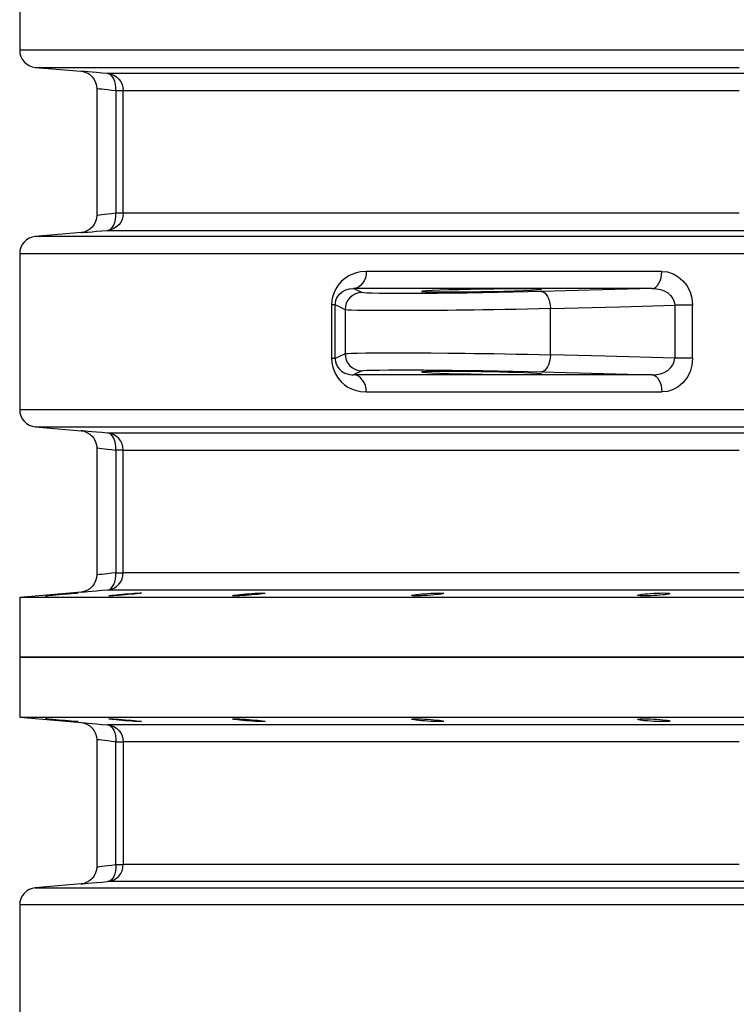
# Model space of a CAD drawing. Header units: millimetres. Extents: x 196 to 2027204, y -221452 to 153872.
# Tile 273 of 381: x 1216088 to 1216506, y -201848 to -201272. Entities that reach past the tile are written whole.
import ezdxf

# ---------------------------------------------------------------- set-up
doc = ezdxf.new("R2010")
doc.units = ezdxf.units.MM
doc.layers.add('00_Основной', color=163, linetype='Continuous', lineweight=40)

msp = doc.modelspace()

# ---------------------------------------------------------------- linework, layer by layer
at = {"layer": '00_Основной', "color": 252, "lineweight": 25, "ltscale": 10}
for p, q in [((1216087.71, -201199.16, 0.2), (1216087.71, -201290.35, 0.2)), ((1216096.84, -201300.31, 0.2), (1216123.58, -201302.64, 0.2)), ((1216132.71, -201312.56, 0.2), (1216132.71, -201386.95, 0.2)), ((1216143.79, -201313.91, 0.2), (1216143.79, -201385.6, 0.2)), ((1216148.22, -201385.6, 0.2), (1216148.22, -201313.91, 0.2)), ((1216123.58, -201396.85, 0.2), (1216096.84, -201399.2, 0.2)), ((1216087.71, -201409.16, 0.2), (1216087.71, -201500.33, 0.2)), ((1216287.57, -201431.9, 0.2), (1216282.71, -201429.51, 0.2)), ((1216269.94, -201439.09, 0.2), (1216269.94, -201470.4, 0.2)), ((1216272.03, -201470.4, 0.2), (1216272.03, -201439.09, 0.2)), ((1216470.33, -201439.29, 0.2), (1216470.33, -201470.22, 0.2)), ((1216480.82, -201470.22, 0.2), (1216480.82, -201439.29, 0.2)), ((1216277.76, -201441.9, 0.2), (1216277.76, -201467.61, 0.2)), ((1216397.72, -201468.22, 0.2), (1216397.72, -201441.28, 0.2)), ((1216287.57, -201477.62, 0.2), (1216282.71, -201480, 0.2)), ((1216096.84, -201510.3, 0.2), (1216123.58, -201512.64, 0.2)), ((1216132.71, -201522.56, 0.2), (1216132.71, -201596.95, 0.2)), ((1216143.79, -201523.91, 0.2), (1216143.79, -201595.58, 0.2)), ((1216148.22, -201595.58, 0.2), (1216148.22, -201523.91, 0.2)), ((1216123.58, -201606.86, 0.2), (1216087.71, -201610, 0.2)), ((1216087.71, -201610, 0.2), (1216087.71, -201645, 0.2)), ((1216087.71, -201645, 0.2), (1216087.71, -201680, 0.2)), ((1216087.71, -201680, 0.2), (1216123.58, -201683.14, 0.2)), ((1216123.58, -201777.36, 0.2), (1216096.84, -201779.7, 0.2)), ((1216087.71, -201789.67, 0.2), (1216087.71, -201880.84, 0.2))]:
    msp.add_line(p, q, dxfattribs=at)
at = {"layer": '00_Основной', "color": 252, "lineweight": 25, "ltscale": 10, "elevation": 0.2}
for points in [[(1216087.71, -201290.35), (1216087.88, -201292.18), (1216088.39, -201293.96), (1216089.22, -201295.62), (1216090.33, -201297.09), (1216091.7, -201298.33), (1216093.28, -201299.31), (1216095.02, -201299.97), (1216096.84, -201300.31)], [(1216522.71, -201290.35), (1216503.14, -201290.35), (1216483.88, -201290.35), (1216464.94, -201290.35), (1216446.33, -201290.35), (1216428.09, -201290.35), (1216410.21, -201290.35), (1216392.69, -201290.35), (1216375.56, -201290.35), (1216358.84, -201290.35), (1216342.53, -201290.35), (1216326.64, -201290.35), (1216311.17, -201290.35), (1216296.16, -201290.35), (1216281.6, -201290.35), (1216267.5, -201290.35), (1216253.87, -201290.35), (1216240.72, -201290.35), (1216228.07, -201290.35), (1216215.91, -201290.35), (1216204.27, -201290.35), (1216193.13, -201290.35), (1216182.54, -201290.35), (1216172.46, -201290.35), (1216162.92, -201290.35), (1216153.93, -201290.35), (1216145.49, -201290.35), (1216137.61, -201290.35), (1216130.3, -201290.35), (1216123.54, -201290.35), (1216117.36, -201290.35), (1216111.74, -201290.35), (1216106.72, -201290.35), (1216102.27, -201290.35), (1216098.42, -201290.35), (1216095.14, -201290.35), (1216092.48, -201290.35), (1216090.39, -201290.35), (1216088.9, -201290.35), (1216088, -201290.35), (1216087.71, -201290.35)], [(1216096.84, -201300.31), (1216097.14, -201300.31), (1216098.01, -201300.31), (1216099.49, -201300.31), (1216101.55, -201300.31), (1216104.21, -201300.31), (1216107.44, -201300.31), (1216111.25, -201300.31), (1216115.65, -201300.31), (1216120.63, -201300.31), (1216126.18, -201300.31), (1216132.29, -201300.31), (1216138.98, -201300.31), (1216146.21, -201300.31), (1216154.02, -201300.31), (1216162.37, -201300.31), (1216171.26, -201300.31), (1216180.7, -201300.31), (1216190.67, -201300.31), (1216201.16, -201300.31), (1216212.17, -201300.31), (1216223.7, -201300.31), (1216235.72, -201300.31), (1216248.24, -201300.31), (1216261.25, -201300.31), (1216274.74, -201300.31), (1216288.68, -201300.31), (1216303.1, -201300.31), (1216317.96, -201300.31), (1216333.26, -201300.31), (1216348.98, -201300.31), (1216365.12, -201300.31), (1216381.67, -201300.31), (1216398.62, -201300.31), (1216415.95, -201300.31), (1216433.65, -201300.31), (1216451.71, -201300.31), (1216470.11, -201300.31), (1216488.84, -201300.31), (1216507.91, -201300.31)], [(1216123.58, -201302.64), (1216125.29, -201302.95), (1216127.01, -201303.58), (1216128.64, -201304.56), (1216130.09, -201305.86), (1216131.24, -201307.39), (1216132.08, -201309.1), (1216132.55, -201310.86), (1216132.71, -201312.6)], [(1216139.1, -201303.95), (1216135.69, -201303.67), (1216132.61, -201303.4), (1216129.95, -201303.17), (1216127.7, -201302.99), (1216125.92, -201302.84), (1216124.64, -201302.73), (1216123.85, -201302.66), (1216123.58, -201302.64)], [(1216520.55, -201303.95), (1216502.97, -201303.95), (1216485.69, -201303.95), (1216468.71, -201303.95), (1216452.06, -201303.95), (1216435.73, -201303.95), (1216419.76, -201303.95), (1216404.12, -201303.95), (1216388.85, -201303.95), (1216373.97, -201303.95), (1216359.45, -201303.95), (1216345.34, -201303.95), (1216331.62, -201303.95), (1216318.3, -201303.95), (1216305.42, -201303.95), (1216292.96, -201303.95), (1216280.92, -201303.95), (1216269.33, -201303.95), (1216258.2, -201303.95), (1216247.53, -201303.95), (1216237.32, -201303.95), (1216227.58, -201303.95), (1216218.32, -201303.95), (1216209.55, -201303.95), (1216201.25, -201303.95), (1216193.46, -201303.95), (1216186.16, -201303.95), (1216179.38, -201303.95), (1216173.1, -201303.95), (1216167.34, -201303.95), (1216162.09, -201303.95), (1216157.36, -201303.95), (1216153.17, -201303.95), (1216149.49, -201303.95), (1216146.34, -201303.95), (1216143.73, -201303.95), (1216141.66, -201303.95), (1216140.11, -201303.95), (1216139.1, -201303.95)], [(1216139.1, -201303.95), (1216140.92, -201304.29), (1216142.65, -201304.95), (1216144.22, -201305.91), (1216145.59, -201307.17), (1216146.71, -201308.64), (1216147.54, -201310.28), (1216148.05, -201312.08), (1216148.22, -201313.91)], [(1216143.79, -201313.91), (1216143.8, -201312.04), (1216143.62, -201310.22), (1216143.22, -201308.53), (1216142.67, -201307.04), (1216141.94, -201305.8), (1216141.09, -201304.85), (1216140.12, -201304.23), (1216139.1, -201303.95)], [(1216132.71, -201312.6), (1216132.89, -201312.63), (1216133.45, -201312.68), (1216134.36, -201312.8), (1216135.66, -201312.95), (1216137.17, -201313.13), (1216139.03, -201313.35), (1216141.25, -201313.61), (1216143.79, -201313.91)], [(1216143.79, -201313.91), (1216144.73, -201313.91), (1216145.58, -201313.91), (1216146.33, -201313.91), (1216146.96, -201313.91), (1216147.47, -201313.91), (1216147.87, -201313.91), (1216148.11, -201313.91), (1216148.22, -201313.91)], [(1216148.22, -201313.91), (1216149.22, -201313.91), (1216150.75, -201313.91), (1216152.81, -201313.91), (1216155.39, -201313.91), (1216158.51, -201313.91), (1216162.13, -201313.91), (1216166.29, -201313.91), (1216170.97, -201313.91), (1216176.15, -201313.91), (1216181.84, -201313.91), (1216188.05, -201313.91), (1216194.77, -201313.91), (1216201.98, -201313.91), (1216209.68, -201313.91), (1216217.87, -201313.91), (1216226.55, -201313.91), (1216235.71, -201313.91), (1216245.34, -201313.91), (1216255.45, -201313.91), (1216266.01, -201313.91), (1216277.01, -201313.91), (1216288.47, -201313.91), (1216300.37, -201313.91), (1216312.68, -201313.91), (1216325.43, -201313.91), (1216338.59, -201313.91), (1216352.15, -201313.91), (1216366.12, -201313.91), (1216380.47, -201313.91), (1216395.2, -201313.91), (1216410.29, -201313.91), (1216425.76, -201313.91), (1216441.56, -201313.91), (1216457.69, -201313.91), (1216474.16, -201313.91), (1216490.95, -201313.91), (1216508.04, -201313.91)], [(1216132.71, -201386.91), (1216132.55, -201388.63), (1216132.08, -201390.41), (1216131.24, -201392.12), (1216130.09, -201393.65), (1216128.64, -201394.95), (1216127.01, -201395.92), (1216125.29, -201396.56), (1216123.58, -201396.85)], [(1216143.79, -201385.6), (1216141.25, -201385.89), (1216139.04, -201386.16), (1216137.18, -201386.37), (1216135.66, -201386.56), (1216134.38, -201386.71), (1216133.45, -201386.81), (1216132.89, -201386.88), (1216132.71, -201386.91), (1216132.71, -201386.91)], [(1216148.22, -201385.6), (1216148.05, -201387.43), (1216147.54, -201389.21), (1216146.71, -201390.87), (1216145.59, -201392.34), (1216144.22, -201393.58), (1216142.65, -201394.56), (1216140.92, -201395.22), (1216139.1, -201395.56)], [(1216139.1, -201395.56), (1216140.12, -201395.28), (1216141.09, -201394.66), (1216141.94, -201393.7), (1216142.67, -201392.46), (1216143.22, -201390.97), (1216143.62, -201389.29), (1216143.8, -201387.47), (1216143.79, -201385.6)], [(1216148.22, -201385.6), (1216148.11, -201385.6), (1216147.87, -201385.6), (1216147.47, -201385.6), (1216146.96, -201385.6), (1216146.33, -201385.6), (1216145.58, -201385.6), (1216144.73, -201385.6), (1216143.79, -201385.6)], [(1216508.04, -201385.6), (1216490.95, -201385.6), (1216474.16, -201385.6), (1216457.69, -201385.6), (1216441.56, -201385.6), (1216425.76, -201385.6), (1216410.29, -201385.6), (1216395.2, -201385.6), (1216380.47, -201385.6), (1216366.12, -201385.6), (1216352.15, -201385.6), (1216338.59, -201385.6), (1216325.43, -201385.6), (1216312.68, -201385.6), (1216300.37, -201385.6), (1216288.47, -201385.6), (1216277.01, -201385.6), (1216266.01, -201385.6), (1216255.45, -201385.6), (1216245.34, -201385.6), (1216235.71, -201385.6), (1216226.55, -201385.6), (1216217.87, -201385.6), (1216209.68, -201385.6), (1216201.98, -201385.6), (1216194.77, -201385.6), (1216188.05, -201385.6), (1216181.84, -201385.6), (1216176.15, -201385.6), (1216170.97, -201385.6), (1216166.29, -201385.6), (1216162.13, -201385.6), (1216158.51, -201385.6), (1216155.39, -201385.6), (1216152.81, -201385.6), (1216150.75, -201385.6), (1216149.22, -201385.6), (1216148.22, -201385.6)], [(1216096.84, -201399.2), (1216095.02, -201399.54), (1216093.28, -201400.2), (1216091.7, -201401.16), (1216090.33, -201402.4), (1216089.22, -201403.88), (1216088.39, -201405.54), (1216087.88, -201407.33), (1216087.71, -201409.16)], [(1216525.49, -201399.2), (1216506.06, -201399.2), (1216486.96, -201399.2), (1216468.16, -201399.2), (1216449.7, -201399.2), (1216431.61, -201399.2), (1216413.87, -201399.2), (1216396.5, -201399.2), (1216379.54, -201399.2), (1216362.96, -201399.2), (1216346.81, -201399.2), (1216331.07, -201399.2), (1216315.76, -201399.2), (1216300.9, -201399.2), (1216286.49, -201399.2), (1216272.55, -201399.2), (1216259.08, -201399.2), (1216246.09, -201399.2), (1216233.6, -201399.2), (1216221.61, -201399.2), (1216210.13, -201399.2), (1216199.16, -201399.2), (1216188.72, -201399.2), (1216178.81, -201399.2), (1216169.43, -201399.2), (1216160.61, -201399.2), (1216152.34, -201399.2), (1216144.62, -201399.2), (1216137.47, -201399.2), (1216130.88, -201399.2), (1216124.85, -201399.2), (1216119.42, -201399.2), (1216114.55, -201399.2), (1216110.27, -201399.2), (1216106.59, -201399.2), (1216103.48, -201399.2), (1216100.97, -201399.2), (1216099.06, -201399.2), (1216097.73, -201399.2), (1216096.99, -201399.2), (1216096.84, -201399.2)], [(1216123.58, -201396.85), (1216123.58, -201396.85), (1216123.85, -201396.84), (1216124.63, -201396.77), (1216125.92, -201396.67), (1216127.71, -201396.52), (1216129.95, -201396.34), (1216132.61, -201396.11), (1216135.69, -201395.84), (1216139.1, -201395.56)], [(1216139.1, -201395.56), (1216140.11, -201395.56), (1216141.66, -201395.56), (1216143.73, -201395.56), (1216146.34, -201395.56), (1216149.49, -201395.56), (1216153.17, -201395.56), (1216157.36, -201395.56), (1216162.09, -201395.56), (1216167.34, -201395.56), (1216173.1, -201395.56), (1216179.38, -201395.56), (1216186.16, -201395.56), (1216193.46, -201395.56), (1216201.25, -201395.56), (1216209.55, -201395.56), (1216218.32, -201395.56), (1216227.58, -201395.56), (1216237.32, -201395.56), (1216247.53, -201395.56), (1216258.2, -201395.56), (1216269.33, -201395.56), (1216280.92, -201395.56), (1216292.96, -201395.56), (1216305.42, -201395.56), (1216318.3, -201395.56), (1216331.62, -201395.56), (1216345.34, -201395.56), (1216359.45, -201395.56), (1216373.97, -201395.56), (1216388.85, -201395.56), (1216404.12, -201395.56), (1216419.76, -201395.56), (1216435.73, -201395.56), (1216452.06, -201395.56), (1216468.71, -201395.56), (1216485.69, -201395.56), (1216502.97, -201395.56), (1216520.55, -201395.56)], [(1216087.71, -201409.16), (1216087.86, -201409.16), (1216088.61, -201409.16), (1216089.95, -201409.16), (1216091.89, -201409.16), (1216094.43, -201409.16), (1216097.57, -201409.16), (1216101.3, -201409.16), (1216105.62, -201409.16), (1216110.54, -201409.16), (1216116.03, -201409.16), (1216122.11, -201409.16), (1216128.77, -201409.16), (1216136.01, -201409.16), (1216143.8, -201409.16), (1216152.17, -201409.16), (1216161.09, -201409.16), (1216170.56, -201409.16), (1216180.57, -201409.16), (1216191.13, -201409.16), (1216202.21, -201409.16), (1216213.82, -201409.16), (1216225.94, -201409.16), (1216238.57, -201409.16), (1216251.69, -201409.16), (1216265.3, -201409.16), (1216279.4, -201409.16), (1216293.94, -201409.16), (1216308.97, -201409.16), (1216324.44, -201409.16), (1216340.34, -201409.16), (1216356.68, -201409.16), (1216373.42, -201409.16), (1216390.58, -201409.16), (1216408.12, -201409.16), (1216426.04, -201409.16), (1216444.34, -201409.16), (1216462.98, -201409.16), (1216481.97, -201409.16), (1216501.29, -201409.16), (1216520.92, -201409.16)], [(1216290.19, -201419.5), (1216286.89, -201419.77), (1216283.7, -201420.54), (1216280.47, -201421.88), (1216277.56, -201423.75), (1216275.54, -201425.52), (1216273.81, -201427.52), (1216272.37, -201429.73), (1216271.37, -201431.82), (1216270.62, -201434.07), (1216270.32, -201435.32), (1216270.11, -201436.58), (1216269.94, -201439.09)], [(1216290.19, -201419.5), (1216290.05, -201421.42), (1216289.63, -201423.27), (1216288.93, -201424.98), (1216288.02, -201426.49), (1216286.89, -201427.73), (1216285.59, -201428.68), (1216284.19, -201429.27), (1216282.71, -201429.51)], [(1216462.77, -201419.5), (1216448.05, -201419.5), (1216433.54, -201419.5), (1216419.27, -201419.5), (1216405.23, -201419.5), (1216391.42, -201419.5), (1216377.85, -201419.5), (1216364.54, -201419.5), (1216351.47, -201419.5), (1216338.68, -201419.5), (1216326.15, -201419.5), (1216313.88, -201419.5), (1216301.89, -201419.5), (1216290.19, -201419.5)], [(1216457.22, -201429.51), (1216458.31, -201429.27), (1216459.35, -201428.68), (1216460.31, -201427.73), (1216461.14, -201426.49), (1216461.84, -201424.98), (1216462.35, -201423.27), (1216462.66, -201421.42), (1216462.77, -201419.5)], [(1216462.77, -201419.5), (1216466.13, -201419.86), (1216469.37, -201420.9), (1216472.46, -201422.62), (1216475.19, -201424.98), (1216477.54, -201427.96), (1216478.5, -201429.62), (1216479.31, -201431.4), (1216480.44, -201435.25), (1216480.82, -201439.29)], [(1216272.03, -201439.09), (1216272.11, -201437.81), (1216272.38, -201436.56), (1216272.79, -201435.44), (1216273.31, -201434.42), (1216274.6, -201432.76), (1216276.06, -201431.48), (1216278.2, -201430.33), (1216280.43, -201429.69), (1216282.71, -201429.51)], [(1216287.57, -201431.9), (1216285.64, -201432.12), (1216283.8, -201432.71), (1216282.11, -201433.64), (1216280.62, -201434.89), (1216279.41, -201436.4), (1216278.5, -201438.12), (1216277.94, -201439.97), (1216277.76, -201441.9)], [(1216457.22, -201429.51), (1216442.34, -201429.51), (1216427.67, -201429.51), (1216413.24, -201429.51), (1216399.04, -201429.51), (1216385.07, -201429.51), (1216371.36, -201429.51), (1216357.9, -201429.51), (1216344.69, -201429.51), (1216331.75, -201429.51), (1216319.08, -201429.51), (1216306.67, -201429.51), (1216294.55, -201429.51), (1216282.71, -201429.51)], [(1216392.55, -201431.29), (1216384.48, -201431.5), (1216376.01, -201431.7), (1216367.19, -201431.87), (1216358.19, -201432.04), (1216349.2, -201432.16), (1216340.33, -201432.28), (1216331.79, -201432.36), (1216323.63, -201432.42), (1216316.04, -201432.44), (1216309.16, -201432.44), (1216303.06, -201432.43), (1216297.85, -201432.38), (1216293.65, -201432.29), (1216290.5, -201432.17), (1216288.47, -201432.05), (1216287.57, -201431.9)], [(1216457.22, -201429.51), (1216421.01, -201430.5), (1216392.55, -201431.29)], [(1216392.55, -201431.29), (1216393.53, -201431.5), (1216394.47, -201432.08), (1216395.34, -201433.01), (1216396.12, -201434.25), (1216396.76, -201435.76), (1216397.25, -201437.48), (1216397.58, -201439.34), (1216397.72, -201441.28)], [(1216457.22, -201429.51), (1216459.66, -201429.66), (1216462.04, -201430.14), (1216464.26, -201430.98), (1216466.28, -201432.14), (1216467.99, -201433.6), (1216469.29, -201435.32), (1216470.08, -201437.25), (1216470.33, -201439.29)], [(1216272.03, -201439.09), (1216271.97, -201439.09), (1216271.85, -201439.09), (1216271.68, -201439.09), (1216271.44, -201439.09), (1216271.14, -201439.09), (1216270.79, -201439.09), (1216270.39, -201439.09), (1216269.94, -201439.09)], [(1216277.76, -201441.9), (1216274.54, -201440.28), (1216272.03, -201439.09)], [(1216397.72, -201441.28), (1216438.38, -201440.16), (1216470.33, -201439.29)], [(1216480.82, -201439.29), (1216479.62, -201439.29), (1216478.33, -201439.29), (1216476.99, -201439.29), (1216475.63, -201439.29), (1216474.24, -201439.29), (1216472.89, -201439.29), (1216471.57, -201439.29), (1216470.33, -201439.29)], [(1216397.72, -201441.28), (1216391.1, -201441.43), (1216384.41, -201441.58), (1216377.72, -201441.72), (1216371.13, -201441.83), (1216364.65, -201441.93), (1216358.37, -201442.03), (1216353.17, -201442.1), (1216347.89, -201442.17), (1216342.7, -201442.22), (1216337.6, -201442.28), (1216327.77, -201442.36), (1216318.54, -201442.42), (1216310.06, -201442.45), (1216302.41, -201442.45), (1216295.71, -201442.42), (1216289.87, -201442.36), (1216285.03, -201442.3), (1216281.31, -201442.18), (1216279.52, -201442.1), (1216278.34, -201442), (1216277.76, -201441.9)], [(1216277.76, -201467.61), (1216274.54, -201469.23), (1216272.03, -201470.4)], [(1216277.76, -201467.61), (1216278.32, -201467.49), (1216279.52, -201467.41), (1216281.31, -201467.33), (1216285.07, -201467.22), (1216290.01, -201467.13), (1216296.01, -201467.09), (1216302.93, -201467.06), (1216310.64, -201467.06), (1216318.96, -201467.09), (1216328.04, -201467.14), (1216337.73, -201467.23), (1216342.78, -201467.28), (1216347.93, -201467.34), (1216353.17, -201467.41), (1216358.37, -201467.48), (1216364.65, -201467.57), (1216371.12, -201467.68), (1216377.72, -201467.79), (1216384.41, -201467.92), (1216391.1, -201468.06), (1216397.72, -201468.22)], [(1216277.76, -201467.61), (1216277.94, -201469.54), (1216278.5, -201471.39), (1216279.41, -201473.11), (1216280.62, -201474.61), (1216282.11, -201475.86), (1216283.8, -201476.8), (1216285.64, -201477.39), (1216287.57, -201477.62)], [(1216397.72, -201468.22), (1216397.58, -201470.16), (1216397.25, -201472.03), (1216396.76, -201473.75), (1216396.12, -201475.26), (1216395.34, -201476.5), (1216394.47, -201477.43), (1216393.53, -201478.01), (1216392.55, -201478.22)], [(1216470.33, -201470.22), (1216429.67, -201469.1), (1216397.72, -201468.22)], [(1216269.94, -201470.4), (1216270.11, -201472.99), (1216270.62, -201475.43), (1216271.38, -201477.7), (1216272.35, -201479.74), (1216273.81, -201481.98), (1216275.53, -201483.96), (1216277.53, -201485.74), (1216279.49, -201487.07), (1216281.54, -201488.14), (1216283.67, -201488.96), (1216286.87, -201489.74), (1216290.19, -201489.99)], [(1216272.03, -201470.4), (1216271.97, -201470.4), (1216271.85, -201470.4), (1216271.68, -201470.4), (1216271.44, -201470.4), (1216271.14, -201470.4), (1216270.79, -201470.4), (1216270.39, -201470.4), (1216269.94, -201470.4)], [(1216272.03, -201470.4), (1216272.06, -201471.26), (1216272.19, -201472.12), (1216272.31, -201472.69), (1216272.48, -201473.26), (1216272.68, -201473.8), (1216272.93, -201474.36), (1216273.21, -201474.89), (1216273.54, -201475.43), (1216273.91, -201475.95), (1216274.26, -201476.39), (1216274.67, -201476.82), (1216275.11, -201477.25), (1216275.6, -201477.67), (1216276.14, -201478.07), (1216276.71, -201478.43), (1216277.66, -201478.94), (1216278.92, -201479.44), (1216280.45, -201479.82), (1216281.75, -201479.97), (1216282.71, -201480)], [(1216457.22, -201480), (1216459.66, -201479.84), (1216462.04, -201479.35), (1216464.28, -201478.52), (1216466.28, -201477.36), (1216467.99, -201475.91), (1216469.29, -201474.18), (1216470.09, -201472.25), (1216470.33, -201470.22)], [(1216480.82, -201470.22), (1216480.44, -201474.26), (1216479.31, -201478.12), (1216477.54, -201481.56), (1216475.19, -201484.54), (1216472.45, -201486.88), (1216469.37, -201488.61), (1216466.13, -201489.65), (1216462.77, -201489.99)], [(1216480.82, -201470.22), (1216479.62, -201470.22), (1216478.33, -201470.22), (1216476.99, -201470.22), (1216475.63, -201470.22), (1216474.24, -201470.22), (1216472.89, -201470.22), (1216471.57, -201470.22), (1216470.33, -201470.22)], [(1216287.57, -201477.62), (1216288.47, -201477.46), (1216290.5, -201477.32), (1216293.65, -201477.22), (1216297.85, -201477.14), (1216303.06, -201477.08), (1216309.16, -201477.05), (1216316.04, -201477.05), (1216323.63, -201477.09), (1216331.79, -201477.15), (1216340.33, -201477.23), (1216349.2, -201477.35), (1216358.19, -201477.47), (1216367.19, -201477.63), (1216376.01, -201477.81), (1216384.48, -201478.01), (1216392.55, -201478.22)], [(1216392.55, -201478.22), (1216428.78, -201479.22), (1216457.22, -201480)], [(1216457.22, -201480), (1216442.34, -201480), (1216427.67, -201480), (1216413.24, -201480), (1216399.04, -201480), (1216385.07, -201480), (1216371.36, -201480), (1216357.9, -201480), (1216344.69, -201480), (1216331.75, -201480), (1216319.08, -201480), (1216306.67, -201480), (1216294.55, -201480), (1216282.71, -201480)], [(1216290.19, -201489.99), (1216290.05, -201488.07), (1216289.63, -201486.22), (1216288.93, -201484.52), (1216288.02, -201483.02), (1216286.89, -201481.78), (1216285.59, -201480.83), (1216284.19, -201480.24), (1216282.71, -201480)], [(1216457.22, -201480), (1216458.31, -201480.24), (1216459.35, -201480.83), (1216460.31, -201481.78), (1216461.14, -201483.02), (1216461.84, -201484.52), (1216462.35, -201486.22), (1216462.66, -201488.07), (1216462.77, -201489.99)], [(1216290.19, -201489.99), (1216301.89, -201489.99), (1216313.88, -201489.99), (1216326.15, -201489.99), (1216338.68, -201489.99), (1216351.47, -201489.99), (1216364.54, -201489.99), (1216377.85, -201489.99), (1216391.42, -201489.99), (1216405.23, -201489.99), (1216419.27, -201489.99), (1216433.54, -201489.99), (1216448.05, -201489.99), (1216462.77, -201489.99)], [(1216087.71, -201500.33), (1216087.88, -201502.18), (1216088.39, -201503.96), (1216089.22, -201505.62), (1216090.33, -201507.09), (1216091.7, -201508.34), (1216093.28, -201509.31), (1216095.02, -201509.97), (1216096.84, -201510.3)], [(1216520.92, -201500.33), (1216501.29, -201500.33), (1216481.97, -201500.33), (1216462.98, -201500.33), (1216444.34, -201500.33), (1216426.04, -201500.33), (1216408.12, -201500.33), (1216390.58, -201500.33), (1216373.42, -201500.33), (1216356.68, -201500.33), (1216340.34, -201500.33), (1216324.44, -201500.33), (1216308.97, -201500.33), (1216293.94, -201500.33), (1216279.4, -201500.33), (1216265.3, -201500.33), (1216251.69, -201500.33), (1216238.57, -201500.33), (1216225.94, -201500.33), (1216213.82, -201500.33), (1216202.21, -201500.33), (1216191.13, -201500.33), (1216180.57, -201500.33), (1216170.56, -201500.33), (1216161.09, -201500.33), (1216152.17, -201500.33), (1216143.8, -201500.33), (1216136.01, -201500.33), (1216128.77, -201500.33), (1216122.11, -201500.33), (1216116.03, -201500.33), (1216110.54, -201500.33), (1216105.62, -201500.33), (1216101.3, -201500.33), (1216097.57, -201500.33), (1216094.43, -201500.33), (1216091.89, -201500.33), (1216089.95, -201500.33), (1216088.61, -201500.33), (1216087.86, -201500.33), (1216087.71, -201500.33)], [(1216096.84, -201510.3), (1216096.99, -201510.3), (1216097.73, -201510.3), (1216099.06, -201510.3), (1216100.97, -201510.3), (1216103.48, -201510.3), (1216106.59, -201510.3), (1216110.27, -201510.3), (1216114.55, -201510.3), (1216119.42, -201510.3), (1216124.85, -201510.3), (1216130.88, -201510.3), (1216137.47, -201510.3), (1216144.62, -201510.3), (1216152.34, -201510.3), (1216160.61, -201510.3), (1216169.43, -201510.3), (1216178.81, -201510.3), (1216188.72, -201510.3), (1216199.16, -201510.3), (1216210.13, -201510.3), (1216221.61, -201510.3), (1216233.6, -201510.3), (1216246.09, -201510.3), (1216259.08, -201510.3), (1216272.55, -201510.3), (1216286.49, -201510.3), (1216300.9, -201510.3), (1216315.76, -201510.3), (1216331.07, -201510.3), (1216346.81, -201510.3), (1216362.96, -201510.3), (1216379.54, -201510.3), (1216396.5, -201510.3), (1216413.87, -201510.3), (1216431.61, -201510.3), (1216449.7, -201510.3), (1216468.16, -201510.3), (1216486.96, -201510.3), (1216506.06, -201510.3), (1216525.49, -201510.3)], [(1216123.58, -201512.64), (1216125.29, -201512.95), (1216127.01, -201513.58), (1216128.64, -201514.56), (1216130.09, -201515.84), (1216131.24, -201517.39), (1216132.08, -201519.1), (1216132.55, -201520.86), (1216132.71, -201522.6)], [(1216139.1, -201513.95), (1216135.69, -201513.67), (1216132.63, -201513.4), (1216129.95, -201513.18), (1216127.7, -201512.99), (1216125.92, -201512.84), (1216124.64, -201512.72), (1216123.85, -201512.67), (1216123.58, -201512.64)], [(1216520.55, -201513.95), (1216502.97, -201513.95), (1216485.69, -201513.95), (1216468.71, -201513.95), (1216452.06, -201513.95), (1216435.73, -201513.95), (1216419.76, -201513.95), (1216404.12, -201513.95), (1216388.85, -201513.95), (1216373.97, -201513.95), (1216359.45, -201513.95), (1216345.34, -201513.95), (1216331.62, -201513.95), (1216318.3, -201513.95), (1216305.42, -201513.95), (1216292.96, -201513.95), (1216280.92, -201513.95), (1216269.33, -201513.95), (1216258.2, -201513.95), (1216247.53, -201513.95), (1216237.32, -201513.95), (1216227.58, -201513.95), (1216218.32, -201513.95), (1216209.55, -201513.95), (1216201.25, -201513.95), (1216193.46, -201513.95), (1216186.16, -201513.95), (1216179.38, -201513.95), (1216173.1, -201513.95), (1216167.34, -201513.95), (1216162.09, -201513.95), (1216157.36, -201513.95), (1216153.17, -201513.95), (1216149.49, -201513.95), (1216146.34, -201513.95), (1216143.73, -201513.95), (1216141.66, -201513.95), (1216140.11, -201513.95), (1216139.1, -201513.95)], [(1216148.22, -201523.91), (1216148.05, -201522.08), (1216147.54, -201520.29), (1216146.71, -201518.64), (1216145.59, -201517.15), (1216144.22, -201515.91), (1216142.65, -201514.95), (1216140.92, -201514.29), (1216139.1, -201513.95)], [(1216143.79, -201523.91), (1216143.8, -201522.04), (1216143.62, -201520.22), (1216143.22, -201518.53), (1216142.67, -201517.04), (1216141.94, -201515.8), (1216141.09, -201514.85), (1216140.12, -201514.23), (1216139.1, -201513.95)], [(1216132.71, -201522.6), (1216132.89, -201522.63), (1216133.45, -201522.68), (1216134.36, -201522.8), (1216135.66, -201522.95), (1216137.17, -201523.12), (1216139.03, -201523.35), (1216141.25, -201523.62), (1216143.79, -201523.91)], [(1216148.22, -201523.91), (1216148.11, -201523.91), (1216147.87, -201523.91), (1216147.47, -201523.91), (1216146.96, -201523.91), (1216146.33, -201523.91), (1216145.58, -201523.91), (1216144.73, -201523.91), (1216143.79, -201523.91)], [(1216148.22, -201523.91), (1216149.22, -201523.91), (1216150.75, -201523.91), (1216152.81, -201523.91), (1216155.39, -201523.91), (1216158.51, -201523.91), (1216162.13, -201523.91), (1216166.29, -201523.91), (1216170.97, -201523.91), (1216176.15, -201523.91), (1216181.84, -201523.91), (1216188.05, -201523.91), (1216194.77, -201523.91), (1216201.98, -201523.91), (1216209.68, -201523.91), (1216217.87, -201523.91), (1216226.55, -201523.91), (1216235.71, -201523.91), (1216245.34, -201523.91), (1216255.45, -201523.91), (1216266.01, -201523.91), (1216277.01, -201523.91), (1216288.47, -201523.91), (1216300.37, -201523.91), (1216312.68, -201523.91), (1216325.43, -201523.91), (1216338.59, -201523.91), (1216352.15, -201523.91), (1216366.12, -201523.91), (1216380.47, -201523.91), (1216395.2, -201523.91), (1216410.29, -201523.91), (1216425.76, -201523.91), (1216441.56, -201523.91), (1216457.69, -201523.91), (1216474.16, -201523.91), (1216490.95, -201523.91), (1216508.04, -201523.91)], [(1216132.71, -201596.9), (1216132.55, -201598.63), (1216132.08, -201600.4), (1216131.24, -201602.12), (1216130.09, -201603.66), (1216128.64, -201604.95), (1216127.01, -201605.93), (1216125.29, -201606.56), (1216123.58, -201606.86)], [(1216143.79, -201595.58), (1216141.25, -201595.89), (1216139.04, -201596.15), (1216137.18, -201596.37), (1216135.66, -201596.56), (1216134.38, -201596.71), (1216133.45, -201596.81), (1216132.89, -201596.88), (1216132.71, -201596.9), (1216132.71, -201596.9)], [(1216139.1, -201605.54), (1216140.92, -201605.22), (1216142.65, -201604.56), (1216144.22, -201603.58), (1216145.59, -201602.34), (1216146.71, -201600.88), (1216147.54, -201599.21), (1216148.05, -201597.43), (1216148.22, -201595.58)], [(1216139.1, -201605.54), (1216140.12, -201605.28), (1216141.09, -201604.66), (1216141.94, -201603.7), (1216142.67, -201602.46), (1216143.22, -201600.97), (1216143.62, -201599.3), (1216143.8, -201597.48), (1216143.79, -201595.58)], [(1216143.79, -201595.58), (1216144.73, -201595.58), (1216145.58, -201595.58), (1216146.33, -201595.58), (1216146.96, -201595.58), (1216147.47, -201595.58), (1216147.87, -201595.58), (1216148.11, -201595.58), (1216148.22, -201595.58)], [(1216508.04, -201595.58), (1216490.95, -201595.58), (1216474.16, -201595.58), (1216457.69, -201595.58), (1216441.56, -201595.58), (1216425.76, -201595.58), (1216410.29, -201595.58), (1216395.2, -201595.58), (1216380.47, -201595.58), (1216366.12, -201595.58), (1216352.15, -201595.58), (1216338.59, -201595.58), (1216325.43, -201595.58), (1216312.68, -201595.58), (1216300.37, -201595.58), (1216288.47, -201595.58), (1216277.01, -201595.58), (1216266.01, -201595.58), (1216255.45, -201595.58), (1216245.34, -201595.58), (1216235.71, -201595.58), (1216226.55, -201595.58), (1216217.87, -201595.58), (1216209.68, -201595.58), (1216201.98, -201595.58), (1216194.77, -201595.58), (1216188.05, -201595.58), (1216181.84, -201595.58), (1216176.15, -201595.58), (1216170.97, -201595.58), (1216166.29, -201595.58), (1216162.13, -201595.58), (1216158.51, -201595.58), (1216155.39, -201595.58), (1216152.81, -201595.58), (1216150.75, -201595.58), (1216149.22, -201595.58), (1216148.22, -201595.58)], [(1216123.58, -201606.86), (1216123.58, -201606.86), (1216123.85, -201606.84), (1216124.63, -201606.77), (1216125.92, -201606.66), (1216127.71, -201606.52), (1216129.95, -201606.32), (1216132.61, -201606.1), (1216135.69, -201605.84), (1216139.1, -201605.54)], [(1216139.1, -201605.54), (1216140.11, -201605.54), (1216141.66, -201605.54), (1216143.73, -201605.54), (1216146.34, -201605.54), (1216149.49, -201605.54), (1216153.17, -201605.54), (1216157.36, -201605.54), (1216162.09, -201605.54), (1216167.34, -201605.54), (1216173.1, -201605.54), (1216179.38, -201605.54), (1216186.16, -201605.54), (1216193.46, -201605.54), (1216201.25, -201605.54), (1216209.55, -201605.54), (1216218.32, -201605.54), (1216227.58, -201605.54), (1216237.32, -201605.54), (1216247.53, -201605.54), (1216258.2, -201605.54), (1216269.33, -201605.54), (1216280.92, -201605.54), (1216292.96, -201605.54), (1216305.42, -201605.54), (1216318.3, -201605.54), (1216331.62, -201605.54), (1216345.34, -201605.54), (1216359.45, -201605.54), (1216373.97, -201605.54), (1216388.85, -201605.54), (1216404.12, -201605.54), (1216419.76, -201605.54), (1216435.73, -201605.54), (1216452.06, -201605.54), (1216468.71, -201605.54), (1216485.69, -201605.54), (1216502.97, -201605.54), (1216520.55, -201605.54)], [(1216522.71, -201610), (1216503.14, -201610), (1216483.88, -201610), (1216464.94, -201610), (1216446.33, -201610), (1216428.09, -201610), (1216410.21, -201610), (1216392.69, -201610), (1216375.56, -201610), (1216358.84, -201610), (1216342.53, -201610), (1216326.64, -201610), (1216311.17, -201610), (1216296.16, -201610), (1216281.6, -201610), (1216267.5, -201610), (1216253.87, -201610), (1216240.72, -201610), (1216228.07, -201610), (1216215.91, -201610), (1216204.27, -201610), (1216193.13, -201610), (1216182.54, -201610), (1216172.46, -201610), (1216162.92, -201610), (1216153.93, -201610), (1216145.49, -201610), (1216137.61, -201610), (1216130.3, -201610), (1216123.54, -201610), (1216117.36, -201610), (1216111.74, -201610), (1216106.72, -201610), (1216102.27, -201610), (1216098.42, -201610), (1216095.14, -201610), (1216092.48, -201610), (1216090.39, -201610), (1216088.9, -201610), (1216088, -201610), (1216087.71, -201610)], [(1216522.71, -201645), (1216503.14, -201645), (1216483.88, -201645), (1216464.94, -201645), (1216446.33, -201645), (1216428.09, -201645), (1216410.21, -201645), (1216392.69, -201645), (1216375.56, -201645), (1216358.84, -201645), (1216342.53, -201645), (1216326.64, -201645), (1216311.17, -201645), (1216296.16, -201645), (1216281.6, -201645), (1216267.5, -201645), (1216253.87, -201645), (1216240.72, -201645), (1216228.07, -201645), (1216215.91, -201645), (1216204.27, -201645), (1216193.13, -201645), (1216182.54, -201645), (1216172.46, -201645), (1216162.92, -201645), (1216153.93, -201645), (1216145.49, -201645), (1216137.61, -201645), (1216130.3, -201645), (1216123.54, -201645), (1216117.36, -201645), (1216111.74, -201645), (1216106.72, -201645), (1216102.27, -201645), (1216098.42, -201645), (1216095.14, -201645), (1216092.48, -201645), (1216090.39, -201645), (1216088.9, -201645), (1216088, -201645), (1216087.71, -201645)], [(1216087.71, -201645), (1216088, -201645), (1216088.9, -201645), (1216090.39, -201645), (1216092.48, -201645), (1216095.14, -201645), (1216098.42, -201645), (1216102.27, -201645), (1216106.72, -201645), (1216111.74, -201645), (1216117.36, -201645), (1216123.54, -201645), (1216130.3, -201645), (1216137.61, -201645), (1216145.49, -201645), (1216153.93, -201645), (1216162.92, -201645), (1216172.46, -201645), (1216182.54, -201645), (1216193.13, -201645), (1216204.27, -201645), (1216215.91, -201645), (1216228.07, -201645), (1216240.72, -201645), (1216253.87, -201645), (1216267.5, -201645), (1216281.6, -201645), (1216296.16, -201645), (1216311.17, -201645), (1216326.64, -201645), (1216342.53, -201645), (1216358.84, -201645), (1216375.56, -201645), (1216392.69, -201645), (1216410.21, -201645), (1216428.09, -201645), (1216446.33, -201645), (1216464.94, -201645), (1216483.88, -201645), (1216503.14, -201645), (1216522.71, -201645)], [(1216087.71, -201680), (1216088, -201680), (1216088.9, -201680), (1216090.39, -201680), (1216092.48, -201680), (1216095.14, -201680), (1216098.42, -201680), (1216102.27, -201680), (1216106.72, -201680), (1216111.74, -201680), (1216117.36, -201680), (1216123.54, -201680), (1216130.3, -201680), (1216137.61, -201680), (1216145.49, -201680), (1216153.93, -201680), (1216162.92, -201680), (1216172.46, -201680), (1216182.54, -201680), (1216193.13, -201680), (1216204.27, -201680), (1216215.91, -201680), (1216228.07, -201680), (1216240.72, -201680), (1216253.87, -201680), (1216267.5, -201680), (1216281.6, -201680), (1216296.16, -201680), (1216311.17, -201680), (1216326.64, -201680), (1216342.53, -201680), (1216358.84, -201680), (1216375.56, -201680), (1216392.69, -201680), (1216410.21, -201680), (1216428.09, -201680), (1216446.33, -201680), (1216464.94, -201680), (1216483.88, -201680), (1216503.14, -201680), (1216522.71, -201680)], [(1216119.12, -201682.4), (1216117.7, -201682.28), (1216116.04, -201682.14), (1216114.27, -201682), (1216112.43, -201681.84), (1216110.6, -201681.67), (1216108.79, -201681.52), (1216107.14, -201681.36), (1216105.7, -201681.24), (1216104.52, -201681.11), (1216103.63, -201681.03), (1216103.06, -201680.96), (1216102.87, -201680.93), (1216103.03, -201680.93), (1216103.57, -201680.96), (1216104.45, -201681.01), (1216105.6, -201681.1), (1216107.03, -201681.21), (1216108.68, -201681.35), (1216110.47, -201681.49), (1216112.29, -201681.65), (1216114.14, -201681.82), (1216115.92, -201681.97), (1216117.58, -201682.13), (1216119.02, -201682.27), (1216120.22, -201682.38), (1216121.11, -201682.48), (1216121.68, -201682.54), (1216121.87, -201682.58), (1216121.86, -201682.58)], [(1216121.7, -201682.58), (1216121.17, -201682.55), (1216120.29, -201682.49), (1216119.12, -201682.4)], [(1216123.58, -201683.14), (1216125.29, -201683.44), (1216127.01, -201684.08), (1216128.64, -201685.05), (1216130.09, -201686.35), (1216131.24, -201687.9), (1216132.08, -201689.6), (1216132.55, -201691.37), (1216132.71, -201693.1)], [(1216123.58, -201683.14), (1216123.58, -201683.14), (1216123.85, -201683.16), (1216124.64, -201683.23), (1216125.92, -201683.34), (1216127.7, -201683.48), (1216129.95, -201683.68), (1216132.63, -201683.9), (1216135.69, -201684.16), (1216139.1, -201684.46)], [(1216520.55, -201684.46), (1216502.97, -201684.46), (1216485.69, -201684.46), (1216468.71, -201684.46), (1216452.06, -201684.46), (1216435.73, -201684.46), (1216419.76, -201684.46), (1216404.12, -201684.46), (1216388.85, -201684.46), (1216373.97, -201684.46), (1216359.45, -201684.46), (1216345.34, -201684.46), (1216331.62, -201684.46), (1216318.3, -201684.46), (1216305.42, -201684.46), (1216292.96, -201684.46), (1216280.92, -201684.46), (1216269.33, -201684.46), (1216258.2, -201684.46), (1216247.53, -201684.46), (1216237.32, -201684.46), (1216227.58, -201684.46), (1216218.32, -201684.46), (1216209.55, -201684.46), (1216201.25, -201684.46), (1216193.46, -201684.46), (1216186.16, -201684.46), (1216179.38, -201684.46), (1216173.1, -201684.46), (1216167.34, -201684.46), (1216162.09, -201684.46), (1216157.36, -201684.46), (1216153.17, -201684.46), (1216149.49, -201684.46), (1216146.34, -201684.46), (1216143.73, -201684.46), (1216141.66, -201684.46), (1216140.11, -201684.46), (1216139.1, -201684.46)], [(1216139.1, -201684.46), (1216140.92, -201684.78), (1216142.65, -201685.44), (1216144.22, -201686.42), (1216145.59, -201687.66), (1216146.71, -201689.14), (1216147.54, -201690.79), (1216148.05, -201692.57), (1216148.22, -201694.42)], [(1216139.1, -201684.46), (1216140.12, -201684.72), (1216141.09, -201685.36), (1216141.94, -201686.3), (1216142.67, -201687.54), (1216143.22, -201689.03), (1216143.62, -201690.72), (1216143.8, -201692.53), (1216143.79, -201694.42)], [(1216132.71, -201693.1), (1216132.71, -201730.24), (1216132.71, -201767.4)], [(1216143.79, -201694.42), (1216141.36, -201694.12), (1216139.17, -201693.87), (1216137.27, -201693.64), (1216135.66, -201693.44), (1216134.39, -201693.3), (1216133.46, -201693.19), (1216132.89, -201693.12), (1216132.71, -201693.1), (1216132.71, -201693.1)], [(1216143.79, -201694.42), (1216144.73, -201694.42), (1216145.58, -201694.42), (1216146.33, -201694.42), (1216146.96, -201694.42), (1216147.47, -201694.42), (1216147.87, -201694.42), (1216148.11, -201694.42), (1216148.22, -201694.42)], [(1216143.79, -201766.09), (1216143.79, -201725.96), (1216143.79, -201694.42)], [(1216508.04, -201694.42), (1216490.95, -201694.42), (1216474.16, -201694.42), (1216457.69, -201694.42), (1216441.56, -201694.42), (1216425.76, -201694.42), (1216410.29, -201694.42), (1216395.2, -201694.42), (1216380.47, -201694.42), (1216366.12, -201694.42), (1216352.15, -201694.42), (1216338.59, -201694.42), (1216325.43, -201694.42), (1216312.68, -201694.42), (1216300.37, -201694.42), (1216288.47, -201694.42), (1216277.01, -201694.42), (1216266.01, -201694.42), (1216255.45, -201694.42), (1216245.34, -201694.42), (1216235.71, -201694.42), (1216226.55, -201694.42), (1216217.87, -201694.42), (1216209.68, -201694.42), (1216201.98, -201694.42), (1216194.77, -201694.42), (1216188.05, -201694.42), (1216181.84, -201694.42), (1216176.15, -201694.42), (1216170.97, -201694.42), (1216166.29, -201694.42), (1216162.13, -201694.42), (1216158.51, -201694.42), (1216155.39, -201694.42), (1216152.81, -201694.42), (1216150.75, -201694.42), (1216149.22, -201694.42), (1216148.22, -201694.42)], [(1216148.22, -201694.42), (1216148.22, -201734.55), (1216148.22, -201766.09)], [(1216132.71, -201767.4), (1216132.55, -201769.14), (1216132.08, -201770.9), (1216131.24, -201772.61), (1216130.09, -201774.16), (1216128.64, -201775.44), (1216127.01, -201776.43), (1216125.29, -201777.07), (1216123.58, -201777.36)], [(1216132.71, -201767.4), (1216132.89, -201767.37), (1216133.46, -201767.32), (1216134.38, -201767.2), (1216135.65, -201767.05), (1216137.25, -201766.86), (1216139.16, -201766.64), (1216141.36, -201766.38), (1216143.79, -201766.09)], [(1216139.1, -201776.05), (1216140.92, -201775.71), (1216142.65, -201775.06), (1216144.22, -201774.09), (1216145.59, -201772.85), (1216146.71, -201771.36), (1216147.54, -201769.72), (1216148.05, -201767.94), (1216148.22, -201766.09)], [(1216143.79, -201766.09), (1216143.8, -201767.96), (1216143.62, -201769.78), (1216143.22, -201771.46), (1216142.67, -201772.96), (1216141.94, -201774.2), (1216141.09, -201775.15), (1216140.12, -201775.77), (1216139.1, -201776.05)], [(1216143.79, -201766.09), (1216144.73, -201766.09), (1216145.58, -201766.09), (1216146.33, -201766.09), (1216146.96, -201766.09), (1216147.47, -201766.09), (1216147.87, -201766.09), (1216148.11, -201766.09), (1216148.22, -201766.09)], [(1216508.04, -201766.09), (1216490.95, -201766.09), (1216474.16, -201766.09), (1216457.69, -201766.09), (1216441.56, -201766.09), (1216425.76, -201766.09), (1216410.29, -201766.09), (1216395.2, -201766.09), (1216380.47, -201766.09), (1216366.12, -201766.09), (1216352.15, -201766.09), (1216338.59, -201766.09), (1216325.43, -201766.09), (1216312.68, -201766.09), (1216300.37, -201766.09), (1216288.47, -201766.09), (1216277.01, -201766.09), (1216266.01, -201766.09), (1216255.45, -201766.09), (1216245.34, -201766.09), (1216235.71, -201766.09), (1216226.55, -201766.09), (1216217.87, -201766.09), (1216209.68, -201766.09), (1216201.98, -201766.09), (1216194.77, -201766.09), (1216188.05, -201766.09), (1216181.84, -201766.09), (1216176.15, -201766.09), (1216170.97, -201766.09), (1216166.29, -201766.09), (1216162.13, -201766.09), (1216158.51, -201766.09), (1216155.39, -201766.09), (1216152.81, -201766.09), (1216150.75, -201766.09), (1216149.22, -201766.09), (1216148.22, -201766.09)], [(1216123.58, -201777.36), (1216123.83, -201777.34), (1216124.63, -201777.28), (1216125.92, -201777.16), (1216127.7, -201777.01), (1216129.95, -201776.83), (1216132.61, -201776.6), (1216135.69, -201776.35), (1216139.1, -201776.05)], [(1216520.55, -201776.05), (1216502.97, -201776.05), (1216485.69, -201776.05), (1216468.71, -201776.05), (1216452.06, -201776.05), (1216435.73, -201776.05), (1216419.76, -201776.05), (1216404.12, -201776.05), (1216388.85, -201776.05), (1216373.97, -201776.05), (1216359.45, -201776.05), (1216345.34, -201776.05), (1216331.62, -201776.05), (1216318.3, -201776.05), (1216305.42, -201776.05), (1216292.96, -201776.05), (1216280.92, -201776.05), (1216269.33, -201776.05), (1216258.2, -201776.05), (1216247.53, -201776.05), (1216237.32, -201776.05), (1216227.58, -201776.05), (1216218.32, -201776.05), (1216209.55, -201776.05), (1216201.25, -201776.05), (1216193.46, -201776.05), (1216186.16, -201776.05), (1216179.38, -201776.05), (1216173.1, -201776.05), (1216167.34, -201776.05), (1216162.09, -201776.05), (1216157.36, -201776.05), (1216153.17, -201776.05), (1216149.49, -201776.05), (1216146.34, -201776.05), (1216143.73, -201776.05), (1216141.66, -201776.05), (1216140.11, -201776.05), (1216139.1, -201776.05)], [(1216096.84, -201779.7), (1216095.02, -201780.03), (1216093.28, -201780.69), (1216091.7, -201781.67), (1216090.33, -201782.91), (1216089.22, -201784.39), (1216088.39, -201786.04), (1216087.88, -201787.82), (1216087.71, -201789.67)], [(1216096.84, -201779.7), (1216096.99, -201779.7), (1216097.73, -201779.7), (1216099.06, -201779.7), (1216100.97, -201779.7), (1216103.48, -201779.7), (1216106.59, -201779.7), (1216110.27, -201779.7), (1216114.55, -201779.7), (1216119.42, -201779.7), (1216124.85, -201779.7), (1216130.88, -201779.7), (1216137.47, -201779.7), (1216144.62, -201779.7), (1216152.34, -201779.7), (1216160.61, -201779.7), (1216169.43, -201779.7), (1216178.81, -201779.7), (1216188.72, -201779.7), (1216199.16, -201779.7), (1216210.13, -201779.7), (1216221.61, -201779.7), (1216233.6, -201779.7), (1216246.09, -201779.7), (1216259.08, -201779.7), (1216272.55, -201779.7), (1216286.49, -201779.7), (1216300.9, -201779.7), (1216315.76, -201779.7), (1216331.07, -201779.7), (1216346.81, -201779.7), (1216362.96, -201779.7), (1216379.54, -201779.7), (1216396.5, -201779.7), (1216413.87, -201779.7), (1216431.61, -201779.7), (1216449.7, -201779.7), (1216468.16, -201779.7), (1216486.96, -201779.7), (1216506.06, -201779.7), (1216525.49, -201779.7)], [(1216520.92, -201789.67), (1216501.28, -201789.67), (1216481.96, -201789.67), (1216462.96, -201789.67), (1216444.33, -201789.67), (1216426.04, -201789.67), (1216408.1, -201789.67), (1216390.56, -201789.67), (1216373.42, -201789.67), (1216356.67, -201789.67), (1216340.33, -201789.67), (1216324.42, -201789.67), (1216308.96, -201789.67), (1216293.94, -201789.67), (1216279.38, -201789.67), (1216265.29, -201789.67), (1216251.68, -201789.67), (1216238.56, -201789.67), (1216225.93, -201789.67), (1216213.81, -201789.67), (1216202.21, -201789.67), (1216191.12, -201789.67), (1216180.56, -201789.67), (1216170.56, -201789.67), (1216161.07, -201789.67), (1216152.16, -201789.67), (1216143.8, -201789.67), (1216136, -201789.67), (1216128.76, -201789.67), (1216122.11, -201789.67), (1216116.03, -201789.67), (1216110.53, -201789.67), (1216105.62, -201789.67), (1216101.3, -201789.67), (1216097.56, -201789.67), (1216094.43, -201789.67), (1216091.89, -201789.67), (1216089.95, -201789.67), (1216088.61, -201789.67), (1216087.86, -201789.67), (1216087.71, -201789.67)]]:
    msp.add_lwpolyline(points, dxfattribs=at)
for points in [[(1216333.05, -201430.55), (1216328.63, -201430.74), (1216325.33, -201430.91), (1216323.28, -201431.08), (1216322.53, -201431.22), (1216323.14, -201431.34), (1216325.06, -201431.44), (1216328.23, -201431.5), (1216332.52, -201431.53), (1216337.77, -201431.53), (1216343.79, -201431.5), (1216350.35, -201431.43), (1216357.16, -201431.33), (1216364.01, -201431.2), (1216370.6, -201431.06), (1216376.68, -201430.89), (1216382.04, -201430.72), (1216386.44, -201430.54), (1216389.75, -201430.36), (1216391.81, -201430.19), (1216392.54, -201430.05), (1216391.93, -201429.9), (1216390.01, -201429.81), (1216386.85, -201429.73), (1216382.53, -201429.71), (1216377.27, -201429.71), (1216371.26, -201429.75), (1216364.72, -201429.82), (1216357.91, -201429.92), (1216351.05, -201430.06), (1216344.49, -201430.21), (1216338.39, -201430.38)], [(1216332.96, -201478.94), (1216338.34, -201479.12), (1216344.41, -201479.29), (1216350.98, -201479.45), (1216357.81, -201479.58), (1216364.65, -201479.69), (1216371.19, -201479.76), (1216377.21, -201479.8), (1216382.49, -201479.8), (1216386.78, -201479.76), (1216389.99, -201479.69), (1216391.92, -201479.59), (1216392.54, -201479.46), (1216391.82, -201479.32), (1216389.78, -201479.15), (1216386.51, -201478.97), (1216382.14, -201478.78), (1216377.92, -201478.64), (1216373.18, -201478.52), (1216368.1, -201478.39), (1216362.74, -201478.28), (1216357.27, -201478.18), (1216350.46, -201478.08), (1216343.91, -201478.01), (1216337.9, -201477.98), (1216332.62, -201477.97), (1216328.29, -201478.01), (1216325.12, -201478.07), (1216323.15, -201478.16), (1216322.53, -201478.28), (1216323.25, -201478.43), (1216325.29, -201478.59), (1216328.56, -201478.77)], [(1216105.72, -201608.78), (1216107.15, -201608.64), (1216108.82, -201608.48), (1216110.61, -201608.32), (1216112.45, -201608.16), (1216114.28, -201608), (1216116.06, -201607.86), (1216117.71, -201607.72), (1216119.12, -201607.61), (1216120.29, -201607.52), (1216121.15, -201607.45), (1216121.69, -201607.42), (1216121.87, -201607.42), (1216121.66, -201607.46), (1216121.1, -201607.52), (1216120.21, -201607.62), (1216119.02, -201607.73), (1216117.58, -201607.88), (1216115.93, -201608.03), (1216114.14, -201608.18), (1216112.31, -201608.36), (1216110.47, -201608.51), (1216108.69, -201608.65), (1216107.04, -201608.79), (1216105.6, -201608.9), (1216104.45, -201608.99), (1216103.57, -201609.04), (1216103.03, -201609.07), (1216102.87, -201609.07), (1216103.06, -201609.04), (1216103.63, -201608.98), (1216104.52, -201608.89)], [(1216142.66, -201608.62), (1216144.1, -201608.48), (1216145.76, -201608.31), (1216147.55, -201608.16), (1216149.39, -201607.99), (1216151.23, -201607.85), (1216153, -201607.7), (1216154.65, -201607.59), (1216156.08, -201607.51), (1216157.24, -201607.45), (1216158.11, -201607.42), (1216158.64, -201607.42), (1216158.82, -201607.46), (1216158.62, -201607.54), (1216158.04, -201607.64), (1216157.15, -201607.75), (1216155.97, -201607.89), (1216154.54, -201608.03), (1216152.87, -201608.2), (1216151.08, -201608.37), (1216149.25, -201608.52), (1216147.41, -201608.66), (1216145.64, -201608.79), (1216143.98, -201608.9), (1216142.55, -201609), (1216141.39, -201609.06), (1216140.51, -201609.07), (1216139.98, -201609.07), (1216139.81, -201609.04), (1216140.01, -201608.98), (1216140.57, -201608.88), (1216141.46, -201608.76)], [(1216214.92, -201608.47), (1216216.37, -201608.3), (1216218.04, -201608.14), (1216219.82, -201607.99), (1216221.65, -201607.83), (1216223.49, -201607.7), (1216225.28, -201607.59), (1216226.93, -201607.51), (1216228.36, -201607.45), (1216229.51, -201607.42), (1216230.39, -201607.43), (1216230.92, -201607.46), (1216231.09, -201607.54), (1216230.9, -201607.64), (1216230.32, -201607.76), (1216229.43, -201607.9), (1216228.26, -201608.04), (1216226.82, -201608.21), (1216225.15, -201608.37), (1216223.36, -201608.52), (1216221.53, -201608.68), (1216219.69, -201608.8), (1216217.91, -201608.92), (1216216.26, -201609), (1216214.82, -201609.06), (1216213.67, -201609.09), (1216212.79, -201609.07), (1216212.25, -201609.03), (1216212.08, -201608.98), (1216212.28, -201608.88), (1216212.85, -201608.75), (1216213.74, -201608.62)], [(1216319.37, -201608.3), (1216320.81, -201608.13), (1216322.48, -201607.97), (1216324.25, -201607.82), (1216326.1, -201607.69), (1216327.94, -201607.59), (1216329.72, -201607.51), (1216331.38, -201607.45), (1216332.79, -201607.42), (1216333.96, -201607.43), (1216334.82, -201607.46), (1216335.36, -201607.54), (1216335.54, -201607.64), (1216335.35, -201607.76), (1216334.78, -201607.9), (1216333.89, -201608.06), (1216332.71, -201608.21), (1216331.28, -201608.38), (1216329.62, -201608.54), (1216327.83, -201608.68), (1216325.99, -201608.82), (1216324.16, -201608.92), (1216322.36, -201609), (1216320.71, -201609.06), (1216319.27, -201609.09), (1216318.12, -201609.07), (1216317.24, -201609.03), (1216316.7, -201608.96), (1216316.54, -201608.86), (1216316.73, -201608.75), (1216317.28, -201608.61), (1216318.19, -201608.45)], [(1216451.41, -201608.13), (1216452.85, -201607.96), (1216454.51, -201607.82), (1216456.3, -201607.69), (1216458.14, -201607.58), (1216459.97, -201607.49), (1216461.77, -201607.45), (1216463.42, -201607.42), (1216464.84, -201607.43), (1216466.01, -201607.48), (1216466.88, -201607.55), (1216467.43, -201607.65), (1216467.59, -201607.77), (1216467.4, -201607.92), (1216466.83, -201608.07), (1216465.96, -201608.23), (1216464.77, -201608.4), (1216463.35, -201608.55), (1216461.68, -201608.69), (1216459.89, -201608.82), (1216458.06, -201608.93), (1216456.22, -201609), (1216454.43, -201609.06), (1216452.78, -201609.09), (1216451.34, -201609.07), (1216450.17, -201609.03), (1216449.29, -201608.96), (1216448.76, -201608.86), (1216448.59, -201608.74), (1216448.78, -201608.59), (1216449.34, -201608.45), (1216450.23, -201608.28)], [(1216156.05, -201682.49), (1216154.62, -201682.41), (1216152.96, -201682.3), (1216151.18, -201682.16), (1216149.35, -201682.02), (1216147.51, -201681.84), (1216145.72, -201681.69), (1216144.07, -201681.52), (1216142.63, -201681.38), (1216141.46, -201681.24), (1216140.57, -201681.12), (1216140.01, -201681.03), (1216139.81, -201680.96), (1216139.99, -201680.93), (1216140.53, -201680.93), (1216141.4, -201680.96), (1216142.57, -201681.01), (1216143.98, -201681.1), (1216145.65, -201681.21), (1216147.43, -201681.33), (1216149.26, -201681.49), (1216151.1, -201681.65), (1216152.89, -201681.8), (1216154.55, -201681.97), (1216155.99, -201682.13), (1216157.18, -201682.25), (1216158.07, -201682.38), (1216158.62, -201682.48), (1216158.82, -201682.54), (1216158.64, -201682.58), (1216158.1, -201682.58), (1216157.24, -201682.55)], [(1216228.31, -201682.55), (1216226.89, -201682.49), (1216225.22, -201682.41), (1216223.44, -201682.3), (1216221.6, -201682.17), (1216219.78, -201682.02), (1216217.98, -201681.86), (1216216.33, -201681.69), (1216214.89, -201681.54), (1216213.72, -201681.38), (1216212.83, -201681.25), (1216212.28, -201681.12), (1216212.08, -201681.03), (1216212.27, -201680.97), (1216212.8, -201680.93), (1216213.68, -201680.93), (1216214.85, -201680.94), (1216216.28, -201681), (1216217.94, -201681.1), (1216219.73, -201681.2), (1216221.57, -201681.33), (1216223.4, -201681.48), (1216225.18, -201681.63), (1216226.85, -201681.8), (1216228.28, -201681.96), (1216229.46, -201682.11), (1216230.34, -201682.25), (1216230.9, -201682.37), (1216231.09, -201682.46), (1216230.91, -201682.54), (1216230.37, -201682.58), (1216229.5, -201682.58)], [(1216332.76, -201682.58), (1216331.33, -201682.55), (1216329.66, -201682.49), (1216327.87, -201682.41), (1216326.03, -201682.31), (1216324.2, -201682.17), (1216322.41, -201682.03), (1216320.75, -201681.87), (1216319.33, -201681.7), (1216318.16, -201681.55), (1216317.28, -201681.39), (1216316.72, -201681.25), (1216316.54, -201681.14), (1216316.72, -201681.04), (1216317.27, -201680.97), (1216318.15, -201680.93), (1216319.32, -201680.93), (1216320.74, -201680.94), (1216322.41, -201681), (1216324.2, -201681.08), (1216326.03, -201681.2), (1216327.87, -201681.32), (1216329.66, -201681.46), (1216331.31, -201681.63), (1216332.75, -201681.79), (1216333.92, -201681.94), (1216334.81, -201682.1), (1216335.35, -201682.24), (1216335.54, -201682.37), (1216335.36, -201682.46), (1216334.81, -201682.54), (1216333.93, -201682.58)], [(1216464.8, -201682.58), (1216463.36, -201682.58), (1216461.7, -201682.56), (1216459.91, -201682.51), (1216458.07, -201682.42), (1216456.24, -201682.31), (1216454.44, -201682.18), (1216452.79, -201682.03), (1216451.37, -201681.87), (1216450.2, -201681.72), (1216449.32, -201681.55), (1216448.77, -201681.39), (1216448.59, -201681.27), (1216448.77, -201681.14), (1216449.32, -201681.04), (1216450.21, -201680.97), (1216451.38, -201680.93), (1216452.81, -201680.93), (1216454.47, -201680.94), (1216456.27, -201681), (1216458.11, -201681.08), (1216459.95, -201681.18), (1216461.72, -201681.31), (1216463.38, -201681.46), (1216464.82, -201681.62), (1216465.98, -201681.78), (1216466.86, -201681.94), (1216467.41, -201682.1), (1216467.59, -201682.24), (1216467.41, -201682.35), (1216466.86, -201682.45), (1216465.98, -201682.54)]]:
    msp.add_lwpolyline(points, close=True, dxfattribs=at)

doc.saveas('drawing.dxf')
